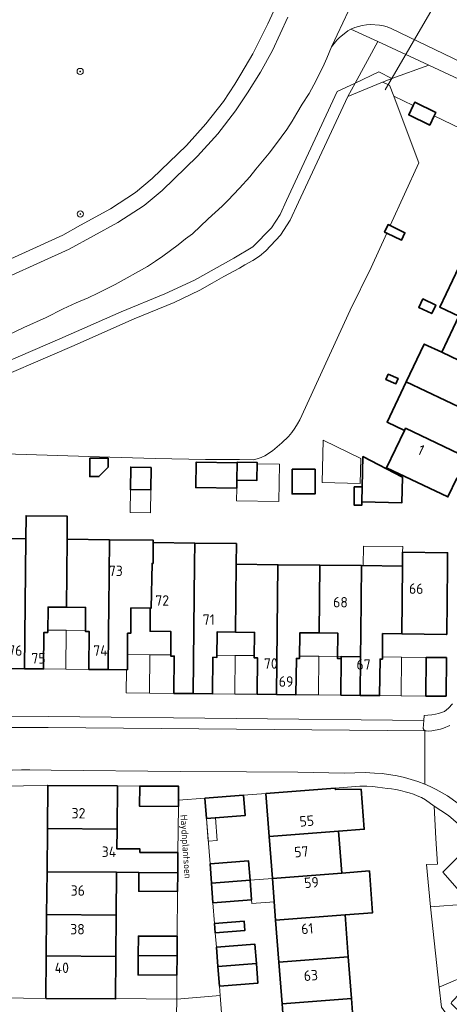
# Model space of a CAD drawing. Header units: metres. Extents: x 149984 to 156489, y 469398 to 478068.
# Tile 433 of 656: x 153522 to 153577, y 473016 to 473144. Entities that reach past the tile are written whole.
import ezdxf
from ezdxf.enums import TextEntityAlignment as Align

# ---------------------------------------------------------------- set-up
doc = ezdxf.new("R2010")
doc.units = ezdxf.units.M
doc.header["$LTSCALE"] = 0.75
for name, color, linetype, lineweight in [('B-WE-GR-BEPLANTING_CULTUUR_HEESTERS-GV', 252, 'Continuous', 18), ('B-WE-GR-BOOM-S', 252, 'Continuous', 25), ('B-WE-KW-KUNSTWERK_DUIKER-G', 6, 'Continuous', 18), ('B-WE-OG-BEBOUWING-GV', 6, 'Continuous', 35), ('B-WE-OG-BEBOUWING-T18', 1, 'Continuous', 18), ('B-WE-OG-BEBOUWING_LUIFEL-GV', 6, 'Continuous', 18), ('B-WE-OG-BEBOUWING_OVERBOUWING-GV', 6, 'Continuous', 18), ('B-WE-OG-TERREIN_BEGROEID-GV', 252, 'Continuous', 18), ('B-WE-OG-TERREIN_ERF-GV', 252, 'Continuous', 18), ('B-WE-OG-TERREIN_OEVER-GV', 252, 'Continuous', 18), ('B-WE-OG-TOPOGRAFIE-T18', 7, 'Continuous', 18), ('B-WE-OG-WATER_MEER-GV', 252, 'Continuous', 18), ('B-WE-VH-GESLOTENVERHARDING_ASFALT-GV', 252, 'Continuous', 18), ('B-WE-VH-OPENVERHARDING_BETONSTRAATSTEEN-GV', 252, 'Continuous', 18), ('B-WE-VH-OPENVERHARDING_TEGEL-GV', 252, 'Continuous', 18)]:
    doc.layers.add(name, color=color, linetype=linetype, lineweight=lineweight)
doc.styles.add('NLCS-ISO', font='NLCS-ISO.ttf')
doc.styles.add('NLCS-ISO-M500-T18', font='NLCS-ISO.ttf', dxfattribs={"height": 0.9})
doc.styles.add('NLCS-ISO-M750-T18', font='NLCS-ISO.ttf', dxfattribs={"height": 1.35})

# ---------------------------------------------------------------- blocks, each defined once
blk = doc.blocks.new('SGR-BOOM_GBKN-SO')
at = {"linetype": 'ByBlock', "lineweight": 18}
h = blk.add_hatch(color=0, dxfattribs=at)
h.dxf.hatch_style = 1
edge = h.paths.add_edge_path()
edge.add_arc((0, 0), 0.25, 0, 360)
at = {"color": 0, "linetype": 'ByBlock', "lineweight": 18}
for radius in [2, 0.25]:
    blk.add_circle((0, 0), radius, dxfattribs=at)
at = {"color": 0, "linetype": 'ByBlock', "lineweight": 18, "style": 'NLCS-ISO'}
blk.add_attdef('SOORT', (2.5, 0), '', height=1.5, dxfattribs=at)

msp = doc.modelspace()

# ---------------------------------------------------------------- linework, layer by layer
at = {"layer": 'B-WE-GR-BEPLANTING_CULTUUR_HEESTERS-GV', "flags": 128}
for points in [[(153585.531, 473126.113), (153585.557, 473126.167), (153587.815, 473125.091), (153595.741, 473121.314), (153595.688, 473121.202), (153602.94, 473117.79), (153606.874, 473115.982), (153607.35, 473116.98), (153604.62, 473118.57), (153605.02, 473119.48), (153604.6, 473119.4), (153594.98, 473124.009), (153583.99, 473129.27), (153584, 473129.642), (153585.44, 473132.55), (153574.442, 473137.655), (153569.686, 473135.926), (153568.46, 473135.48), (153569.39, 473135.06), (153569.917, 473133.666), (153572.424, 473132.435), (153572.636, 473132.873), (153575.357, 473131.559), (153575.141, 473131.112)], [(153580.267, 473020.381), (153580.22, 473020.41), (153575.783, 473018.474), (153576.09, 473015.89), (153577.03, 473014.58), (153577.55, 473010.91), (153581.12, 473011.17), (153582.1, 473011.78), (153577.33, 473016.39), (153577.44, 473016.58), (153580.64, 473019.98), (153580.54, 473020.21)]]:
    msp.add_lwpolyline(points, close=True, dxfattribs=at)
for points in [[(153579.23, 473038.76), (153577.01, 473040.69), (153575.99, 473041.35), (153575.142, 473041.874), (153575.36, 473037.71), (153575.58, 473034.39), (153574.14, 473034.35), (153574.682, 473028.897), (153579.3, 473029.23)], [(153579.305, 473029.89), (153576.28, 473033.35), (153579.32, 473036.42)]]:
    msp.add_lwpolyline(points, dxfattribs=at)
at = {"layer": 'B-WE-KW-KUNSTWERK_DUIKER-G', "flags": 128}
msp.add_lwpolyline([(153568.805, 473134.498), (153581.551, 473156.41)], dxfattribs=at)
at = {"layer": 'B-WE-OG-BEBOUWING-GV', "flags": 128}
for points in [[(153572.424, 473132.435), (153571.85, 473131.246), (153574.572, 473129.932), (153575.141, 473131.112), (153575.357, 473131.559), (153572.636, 473132.873)], [(153569.456, 473116.926), (153569.192, 473117.052), (153568.729, 473116.083), (153569.008, 473115.95), (153570.907, 473115.042), (153571.37, 473116.01)], [(153595.861, 473102.992), (153591.347, 473105.142), (153588.642, 473106.432), (153580.72, 473110.209), (153580.796, 473110.369), (153578.313, 473111.553), (153575.861, 473106.391), (153578.337, 473105.211), (153578.446, 473105.439), (153586.367, 473101.663), (153587.38, 473103.786), (153590.34, 473102.376), (153590.551, 473102.819), (153594.812, 473100.789)], [(153573.682, 473107.47), (153573.145, 473106.359), (153574.82, 473105.549), (153575.357, 473106.66)], [(153578.446, 473105.439), (153578.337, 473105.211), (153576.115, 473100.549), (153584.034, 473096.773), (153586.367, 473101.663)], [(153581.705, 473091.891), (153582.738, 473094.057), (153585.757, 473092.619), (153585.942, 473093.007), (153590.15, 473091.003), (153591.259, 473093.331), (153586.745, 473095.482), (153584.034, 473096.773), (153576.115, 473100.549), (153573.859, 473101.625), (153571.532, 473096.744)], [(153569.205, 473097.713), (153568.916, 473097.035), (153570.189, 473096.493), (153570.477, 473097.172)], [(153571.532, 473096.744), (153569.047, 473091.531), (153571.303, 473090.455), (153571.442, 473090.747), (153579.359, 473086.973), (153582.074, 473085.678), (153586.588, 473083.527), (153587.672, 473085.802), (153583.249, 473087.91), (153583.477, 473088.388), (153580.672, 473089.726), (153581.705, 473091.891)], [(153571.303, 473090.455), (153569.001, 473085.626), (153576.917, 473081.854), (153578.087, 473084.306), (153580.803, 473083.01), (153581.003, 473083.43), (153582.074, 473085.678), (153579.359, 473086.973), (153571.442, 473090.747)], [(153530.626, 473086.874), (153530.62, 473084.499), (153531.799, 473084.496), (153533.002, 473085.693), (153533.005, 473086.868)], [(153565.822, 473083.148), (153565.792, 473081.212), (153570.949, 473081.087), (153571.029, 473084.411), (153565.933, 473087.074)], [(153538.572, 473085.682), (153535.925, 473085.723), (153535.879, 473082.805), (153538.525, 473082.763)], [(153549.642, 473084.017), (153549.678, 473086.265), (153544.377, 473086.349), (153544.325, 473083.073), (153549.626, 473082.989)], [(153549.678, 473086.265), (153549.642, 473084.017), (153552.211, 473083.976), (153552.249, 473086.329), (153549.68, 473086.37)], [(153556.782, 473085.447), (153556.778, 473082.255), (153559.752, 473082.252), (153559.756, 473085.443)], [(153565.792, 473081.212), (153565.822, 473083.148), (153564.819, 473083.164), (153564.782, 473080.808), (153565.785, 473080.792)], [(153522.19, 473059.66), (153522.651, 473059.655), (153524.66, 473059.635), (153524.709, 473064.354), (153525.198, 473064.349), (153525.232, 473067.623), (153527.598, 473067.599), (153527.689, 473076.381), (153527.72, 473079.367), (153522.396, 473079.422), (153522.365, 473076.437)], [(153516.949, 473067.704), (153519.292, 473067.681), (153519.258, 473064.361), (153519.708, 473064.356), (153519.66, 473059.686), (153522.19, 473059.66), (153522.365, 473076.437), (153517.04, 473076.492)], [(153533.072, 473067.544), (153533.163, 473076.324), (153527.689, 473076.381), (153527.598, 473067.599), (153530.091, 473067.574), (153530.061, 473064.485), (153530.541, 473064.481), (153530.5, 473059.571), (153533.001, 473059.55), (153533.043, 473064.545)], [(153533.163, 473076.324), (153533.072, 473067.544), (153533.043, 473064.545), (153533.001, 473059.55), (153535.5, 473059.529), (153535.512, 473064.249), (153535.932, 473064.248), (153535.941, 473067.516), (153538.442, 473067.492), (153538.572, 473067.491), (153538.682, 473073.265), (153538.802, 473073.264), (153538.829, 473075.983), (153538.832, 473076.265)], [(153538.682, 473073.265), (153538.572, 473067.491), (153538.442, 473067.492), (153538.412, 473064.492), (153541.122, 473064.463), (153541.089, 473061.294), (153541.539, 473061.289), (153541.489, 473056.459), (153543.99, 473056.434), (153544.164, 473073.208), (153544.192, 473075.879), (153538.829, 473075.983), (153538.802, 473073.264)], [(153544.164, 473073.208), (153543.99, 473056.434), (153546.49, 473056.408), (153546.538, 473061.128), (153547.058, 473061.122), (153547.092, 473064.402), (153549.468, 473064.377), (153549.559, 473073.152), (153549.587, 473075.823), (153544.192, 473075.879)], [(153570.954, 473064.162), (153576.733, 473064.098), (153576.762, 473064.098), (153576.852, 473072.868), (153576.87, 473074.648), (153571.07, 473074.707), (153571.051, 473072.928)], [(153549.468, 473064.377), (153551.926, 473064.352), (153551.896, 473061.052), (153552.327, 473061.058), (153552.279, 473056.348), (153554.779, 473056.323), (153554.954, 473073.096), (153549.559, 473073.152)], [(153560.26, 473064.285), (153560.36, 473073.039), (153554.954, 473073.096), (153554.779, 473056.323), (153557.279, 473056.297), (153557.327, 473060.997), (153557.755, 473060.993), (153557.785, 473064.313)], [(153560.36, 473073.039), (153560.26, 473064.285), (153562.685, 473064.257), (153562.652, 473060.96), (153563.137, 473060.955), (153563.14, 473061.237), (153565.64, 473061.211), (153565.675, 473064.223), (153565.766, 473072.983)], [(153571.051, 473072.928), (153565.766, 473072.983), (153565.675, 473064.223), (153565.64, 473061.211), (153565.589, 473056.212), (153568.098, 473056.186), (153568.144, 473060.894), (153568.444, 473060.891), (153568.475, 473064.19), (153570.954, 473064.162)], [(153565.589, 473056.212), (153565.64, 473061.211), (153563.14, 473061.237), (153563.137, 473060.955), (153563.088, 473056.237)], [(153576.678, 473056.098), (153576.729, 473061.097), (153576.658, 473061.098), (153574.109, 473061.124), (153574.058, 473056.124)], [(153534.148, 473038.919), (153534.196, 473044.511), (153525.197, 473044.576), (153525.149, 473038.996)], [(153542.074, 473041.843), (153542.081, 473042.66), (153542.097, 473044.454), (153537.077, 473044.49), (153537.055, 473041.869)], [(153553.388, 473043.526), (153553.815, 473037.967), (153562.788, 473038.656), (153566.099, 473038.91), (153565.702, 473044.086), (153562.376, 473044.025), (153562.361, 473044.215)], [(153545.52, 473042.923), (153545.721, 473040.301), (153550.705, 473040.683), (153550.514, 473043.305)], [(153525.101, 473033.416), (153534.1, 473033.339), (153536.985, 473033.326), (153542.001, 473033.283), (153542.023, 473035.894), (153537.113, 473035.916), (153537.114, 473036.356), (153534.126, 473036.37), (153534.148, 473038.919), (153525.149, 473038.996)], [(153563.203, 473033.246), (153562.788, 473038.656), (153553.815, 473037.967), (153554.23, 473032.558)], [(153546.362, 473031.924), (153551.346, 473032.305), (153551.154, 473034.812), (153546.17, 473034.43)], [(153534.1, 473033.339), (153525.101, 473033.416), (153525.054, 473027.9), (153534.053, 473027.823)], [(153554.23, 473032.558), (153554.645, 473027.148), (153563.619, 473027.837), (153567.185, 473028.111), (153566.769, 473033.52), (153563.203, 473033.246)], [(153536.985, 473033.326), (153536.965, 473030.886), (153541.98, 473030.864), (153542.001, 473033.283)], [(153551.346, 473032.305), (153546.362, 473031.924), (153546.554, 473029.417), (153551.538, 473029.798)], [(153525.054, 473027.9), (153525.008, 473022.534), (153534.007, 473022.457), (153534.053, 473027.823)], [(153546.851, 473025.529), (153550.681, 473025.822), (153550.59, 473027.011), (153546.76, 473026.718)], [(153555.06, 473021.739), (153564.034, 473022.427), (153563.619, 473027.837), (153554.645, 473027.148)], [(153536.897, 473022.594), (153541.909, 473022.565), (153541.93, 473025.075), (153536.917, 473025.105)], [(153547.187, 473021.154), (153552.171, 473021.535), (153551.978, 473024.047), (153546.994, 473023.665)], [(153524.961, 473017.018), (153533.96, 473016.969), (153533.961, 473017.04), (153534.007, 473022.457), (153525.008, 473022.534)], [(153541.887, 473020.055), (153541.909, 473022.565), (153536.897, 473022.594), (153536.876, 473020.083)], [(153564.034, 473022.427), (153555.06, 473021.739), (153555.475, 473016.329), (153564.449, 473017.018)], [(153547.379, 473018.642), (153552.363, 473019.023), (153552.171, 473021.535), (153547.187, 473021.154)], [(153555.89, 473010.92), (153564.865, 473011.609), (153564.449, 473017.018), (153555.475, 473016.329)]]:
    msp.add_lwpolyline(points, close=True, dxfattribs=at)
at = {"layer": 'B-WE-OG-BEBOUWING_LUIFEL-GV', "flags": 128}
for points in [[(153549.626, 473082.989), (153549.601, 473081.366), (153555.068, 473081.282), (153555.142, 473086.098), (153552.246, 473086.143), (153552.211, 473083.976), (153549.642, 473084.017)], [(153535.879, 473082.805), (153535.832, 473079.838), (153538.479, 473079.796), (153538.525, 473082.763)], [(153571.07, 473074.707), (153571.078, 473075.44), (153566.006, 473075.493), (153565.98, 473072.981), (153571.051, 473072.928)], [(153527.569, 473064.625), (153525.201, 473064.649), (153525.198, 473064.349), (153524.709, 473064.354), (153524.66, 473059.635), (153527.52, 473059.6)], [(153527.569, 473064.625), (153527.52, 473059.6), (153530.5, 473059.571), (153530.541, 473064.481), (153530.061, 473064.485), (153530.062, 473064.6)], [(153538.38, 473061.465), (153535.505, 473061.472), (153535.5, 473059.529), (153535.358, 473059.53), (153535.326, 473056.525), (153538.326, 473056.493)], [(153538.38, 473061.465), (153538.326, 473056.493), (153541.489, 473056.459), (153541.539, 473061.289), (153541.089, 473061.294), (153541.091, 473061.453), (153540.4, 473061.46)], [(153549.441, 473061.366), (153547.061, 473061.391), (153547.058, 473061.122), (153546.538, 473061.128), (153546.49, 473056.408), (153549.395, 473056.374)], [(153549.441, 473061.366), (153549.395, 473056.374), (153552.279, 473056.348), (153552.327, 473061.058), (153551.896, 473061.052), (153551.899, 473061.344)], [(153560.229, 473061.267), (153557.758, 473061.29), (153557.755, 473060.993), (153557.327, 473060.997), (153557.279, 473056.297), (153560.177, 473056.267)], [(153563.14, 473061.237), (153560.229, 473061.267), (153560.177, 473056.267), (153563.088, 473056.237)], [(153570.923, 473061.156), (153568.447, 473061.18), (153568.444, 473060.891), (153568.144, 473060.894), (153568.098, 473056.186), (153570.872, 473056.156)], [(153574.109, 473061.124), (153570.923, 473061.156), (153570.872, 473056.156), (153574.058, 473056.124)], [(153545.946, 473037.366), (153547.091, 473037.453), (153546.866, 473040.389), (153545.721, 473040.301)], [(153551.538, 473029.798), (153551.575, 473029.32), (153554.461, 473029.541), (153554.23, 473032.558), (153551.346, 473032.305)]]:
    msp.add_lwpolyline(points, close=True, dxfattribs=at)
at = {"layer": 'B-WE-OG-BEBOUWING_OVERBOUWING-GV', "flags": 128}
msp.add_lwpolyline([(153560.664, 473083.733), (153565.589, 473083.602), (153565.674, 473086.809), (153560.808, 473089.182)], close=True, dxfattribs=at)
at = {"layer": 'B-WE-OG-TERREIN_BEGROEID-GV', "flags": 128}
for points in [[(153517.445, 473111.302), (153527.154, 473115.71), (153529.445, 473116.969), (153533.309, 473119.093), (153536.55, 473121.207), (153538.712, 473122.996), (153543.11, 473127.287), (153545.638, 473130.067), (153547.902, 473132.977), (153549.372, 473135.209), (153550.173, 473136.496), (153551.696, 473139.11), (153553.636, 473143.002), (153554.428, 473144.696)], [(153514.339, 473096.948), (153526.754, 473102.289), (153534.667, 473105.781), (153540.311, 473108.114), (153544.16, 473109.898), (153549.246, 473112.709), (153551.689, 473114.199), (153554.102, 473116.635), (153555.222, 473118.365), (153556.055, 473120.177), (153562.621, 473134.245), (153564.945, 473135.35), (153567.861, 473140.71), (153564.392, 473142.32), (153563.98, 473142.1), (153562.86, 473141.21), (153562.55, 473140.9), (153561.86, 473140.03), (153561.26, 473138.55), (153560.77, 473137.41), (153559.61, 473135.13), (153558.97, 473134.02), (153558.08, 473132.63), (153557.4, 473131.48), (153556.79, 473130.41), (153556.1, 473129.35), (153554.65, 473127.37), (153553.8, 473126.29), (153552.07, 473124.21), (153551.3, 473123.23), (153550, 473121.77), (153548.49, 473120.17), (153547.75, 473119.44), (153545.94, 473117.81), (153543.9, 473115.87), (153542.99, 473115.2), (153542.06, 473114.43), (153540.08, 473112.97), (153539.13, 473112.32), (153538.08, 473111.64), (153533.92, 473109.32), (153532.88, 473108.82), (153531.67, 473108.2), (153530.4, 473107.6), (153528.85, 473106.94), (153527.19, 473106.17), (153524.98, 473105.05), (153522.11, 473103.74), (153516.2, 473100.94)]]:
    msp.add_lwpolyline(points, dxfattribs=at)
msp.add_lwpolyline([(153569.686, 473135.926), (153574.442, 473137.655), (153567.861, 473140.71), (153564.945, 473135.35), (153567.985, 473136.796)], close=True, dxfattribs=at)
at = {"layer": 'B-WE-OG-TERREIN_ERF-GV', "flags": 128}
for points in [[(153585.531, 473126.113), (153575.141, 473131.112), (153574.572, 473129.932), (153571.85, 473131.246), (153572.424, 473132.435), (153569.917, 473133.666), (153572.438, 473127.002), (153573.18, 473125.04), (153569.456, 473116.926), (153571.37, 473116.01), (153570.907, 473115.042), (153569.008, 473115.95), (153566.98, 473111.53), (153564.28, 473105.99), (153557.77, 473091.84), (153557.481, 473091.326), (153557.15, 473090.74), (153556.75, 473090.19), (153556.3, 473089.65), (153555.46, 473088.85), (153554.24, 473087.81), (153553.26, 473087.17), (153552.78, 473086.96), (153552.27, 473086.79), (153551.74, 473086.67), (153550, 473086.71), (153545.579, 473086.719), (153539.1, 473086.82), (153533.21, 473087.01), (153519.68, 473087.41)], [(153578.087, 473084.306), (153576.917, 473081.854), (153569.001, 473085.626), (153571.303, 473090.455), (153569.047, 473091.531), (153571.532, 473096.744), (153573.859, 473101.625), (153576.115, 473100.549), (153578.337, 473105.211), (153575.861, 473106.391), (153578.313, 473111.553)], [(153517.04, 473076.492), (153522.365, 473076.437), (153522.396, 473079.422), (153527.72, 473079.367), (153527.689, 473076.381), (153533.163, 473076.324), (153538.832, 473076.265), (153538.829, 473075.983), (153544.192, 473075.879), (153549.587, 473075.823), (153549.559, 473073.152), (153554.954, 473073.096), (153560.36, 473073.039), (153565.766, 473072.983), (153571.051, 473072.928), (153571.07, 473074.707), (153576.87, 473074.648), (153576.852, 473072.868), (153576.762, 473064.098), (153576.733, 473064.098), (153570.954, 473064.162), (153568.475, 473064.19), (153568.444, 473060.891), (153568.144, 473060.894), (153568.098, 473056.186), (153565.589, 473056.212), (153563.088, 473056.237), (153563.137, 473060.955), (153562.652, 473060.96), (153562.685, 473064.257), (153560.26, 473064.285), (153557.785, 473064.313), (153557.755, 473060.993), (153557.327, 473060.997), (153557.279, 473056.297), (153554.779, 473056.323), (153552.279, 473056.348), (153552.327, 473061.058), (153551.896, 473061.052), (153551.926, 473064.352), (153549.468, 473064.377), (153547.092, 473064.402), (153547.058, 473061.122), (153546.538, 473061.128), (153546.49, 473056.408), (153543.99, 473056.434), (153541.489, 473056.459), (153541.539, 473061.289), (153541.089, 473061.294), (153541.122, 473064.463), (153538.412, 473064.492), (153538.442, 473067.492), (153535.941, 473067.516), (153535.932, 473064.248), (153535.512, 473064.249), (153535.5, 473059.529), (153533.001, 473059.55), (153530.5, 473059.571), (153530.541, 473064.481), (153530.061, 473064.485), (153530.091, 473067.574), (153527.598, 473067.599), (153525.232, 473067.623), (153525.198, 473064.349), (153524.709, 473064.354), (153524.66, 473059.635), (153522.651, 473059.655), (153522.19, 473059.66), (153519.66, 473059.686)], [(153519.59, 473053.52), (153525.272, 473053.475), (153573.788, 473052.964), (153573.845, 473053.624), (153574.33, 473053.64), (153574.85, 473053.69), (153575.3, 473053.76), (153575.72, 473053.86), (153576.11, 473053.98), (153576.49, 473054.12), (153577.01, 473054.54), (153577.51, 473055.1)], [(153555.89, 473010.92), (153555.475, 473016.329), (153555.06, 473021.739), (153554.645, 473027.148), (153554.23, 473032.558), (153553.815, 473037.967), (153553.388, 473043.526), (153550.514, 473043.305), (153550.705, 473040.683), (153545.721, 473040.301), (153546.17, 473034.43), (153551.154, 473034.812), (153551.346, 473032.305), (153551.538, 473029.798), (153546.554, 473029.417), (153546.76, 473026.718), (153550.59, 473027.011), (153550.681, 473025.822), (153546.851, 473025.529), (153546.994, 473023.665), (153551.978, 473024.047), (153552.171, 473021.535), (153552.363, 473019.023), (153547.379, 473018.642), (153547.472, 473017.428), (153547.819, 473012.892)], [(153576.09, 473015.89), (153575.783, 473018.474), (153574.682, 473028.897), (153574.14, 473034.35), (153575.58, 473034.39), (153575.36, 473037.71), (153575.142, 473041.874), (153574.03, 473042.71), (153573.5, 473043.02), (153572.96, 473043.22), (153572.48, 473043.42), (153571.92, 473043.6), (153571.39, 473043.74), (153570.81, 473043.92), (153570.2, 473044.05), (153569.61, 473044.15), (153569.09, 473044.19), (153568.45, 473044.28), (153567.8, 473044.34), (153567.21, 473044.42), (153566.46, 473044.47), (153565.54, 473044.48), (153562.361, 473044.215), (153562.376, 473044.025), (153565.702, 473044.086), (153566.099, 473038.91), (153562.788, 473038.656), (153563.203, 473033.246), (153566.769, 473033.52), (153567.185, 473028.111), (153563.619, 473027.837), (153564.034, 473022.427), (153564.449, 473017.018), (153564.865, 473011.609)]]:
    msp.add_lwpolyline(points, dxfattribs=at)
for points in [[(153573.682, 473107.47), (153575.357, 473106.66), (153574.82, 473105.549), (153573.145, 473106.359)], [(153569.205, 473097.713), (153570.477, 473097.172), (153570.189, 473096.493), (153568.916, 473097.035)], [(153530.626, 473086.874), (153533.005, 473086.868), (153533.002, 473085.693), (153531.799, 473084.496), (153530.62, 473084.499)], [(153565.822, 473083.148), (153565.933, 473087.074), (153571.029, 473084.411), (153570.949, 473081.087), (153565.792, 473081.212), (153565.785, 473080.792), (153564.782, 473080.808), (153564.819, 473083.164)], [(153538.525, 473082.763), (153535.879, 473082.805), (153535.925, 473085.723), (153538.572, 473085.682)], [(153549.678, 473086.265), (153549.68, 473086.37), (153552.249, 473086.329), (153552.211, 473083.976), (153549.642, 473084.017), (153549.626, 473082.989), (153544.325, 473083.073), (153544.377, 473086.349)], [(153556.782, 473085.447), (153559.756, 473085.443), (153559.752, 473082.252), (153556.778, 473082.255)], [(153576.658, 473061.098), (153576.729, 473061.097), (153576.678, 473056.098), (153574.058, 473056.124), (153574.109, 473061.124)], [(153525.054, 473027.9), (153525.101, 473033.416), (153525.149, 473038.996), (153525.197, 473044.576), (153518.88, 473044.48), (153516.43, 473043.99), (153516.429, 473043.912), (153516.125, 473020.03), (153516.212, 473017.139), (153524.961, 473017.018), (153525.008, 473022.534)], [(153534.148, 473038.919), (153534.126, 473036.37), (153537.114, 473036.356), (153537.113, 473035.916), (153542.023, 473035.894), (153542.074, 473041.843), (153537.055, 473041.869), (153537.077, 473044.49), (153534.196, 473044.511)], [(153541.98, 473030.864), (153536.965, 473030.886), (153536.985, 473033.326), (153534.1, 473033.339), (153534.053, 473027.823), (153534.007, 473022.457), (153533.961, 473017.04), (153541.862, 473016.928), (153541.887, 473020.055), (153536.876, 473020.083), (153536.897, 473022.594), (153536.917, 473025.105), (153541.93, 473025.075)]]:
    msp.add_lwpolyline(points, close=True, dxfattribs=at)
at = {"layer": 'B-WE-OG-TERREIN_OEVER-GV', "flags": 128}
msp.add_lwpolyline([(153564.945, 473135.35), (153563.98, 473133.61), (153568.46, 473135.48), (153569.686, 473135.926), (153567.985, 473136.796)], close=True, dxfattribs=at)
msp.add_lwpolyline([(153516.05, 473096.06), (153528.3, 473101.32), (153536.36, 473104.89), (153541.53, 473106.99), (153544.86, 473108.57), (153546.44, 473109.49), (153547.95, 473110.34), (153550, 473111.41), (153550.67, 473111.84), (153551.71, 473112.42), (153552.58, 473112.99), (153553.38, 473113.65), (153555.29, 473115.71), (153556.54, 473117.64), (153557.61, 473119.97), (153563.98, 473133.61), (153564.945, 473135.35), (153562.621, 473134.245), (153556.055, 473120.177), (153555.222, 473118.365), (153554.102, 473116.635), (153551.689, 473114.199), (153549.246, 473112.709), (153544.16, 473109.898), (153540.311, 473108.114), (153534.667, 473105.781), (153526.754, 473102.289), (153514.339, 473096.948)], dxfattribs=at)
at = {"layer": 'B-WE-OG-WATER_MEER-GV', "flags": 128}
msp.add_lwpolyline([(153519.68, 473087.41), (153533.21, 473087.01), (153539.1, 473086.82), (153545.579, 473086.719), (153550, 473086.71), (153551.74, 473086.67), (153552.27, 473086.79), (153552.78, 473086.96), (153553.26, 473087.17), (153554.24, 473087.81), (153555.46, 473088.85), (153556.3, 473089.65), (153556.75, 473090.19), (153557.15, 473090.74), (153557.481, 473091.326), (153557.77, 473091.84), (153564.28, 473105.99), (153566.98, 473111.53), (153569.008, 473115.95), (153568.729, 473116.083), (153569.192, 473117.052), (153569.456, 473116.926), (153573.18, 473125.04), (153572.438, 473127.002), (153569.917, 473133.666), (153569.39, 473135.06), (153568.46, 473135.48), (153563.98, 473133.61), (153557.61, 473119.97), (153556.54, 473117.64), (153555.29, 473115.71), (153553.38, 473113.65), (153552.58, 473112.99), (153551.71, 473112.42), (153550.67, 473111.84), (153550, 473111.41), (153547.95, 473110.34), (153546.44, 473109.49), (153544.86, 473108.57), (153541.53, 473106.99), (153536.36, 473104.89), (153528.3, 473101.32), (153516.05, 473096.06)], dxfattribs=at)
at = {"layer": 'B-WE-VH-GESLOTENVERHARDING_ASFALT-GV', "flags": 128}
for points in [[(153516.2, 473100.94), (153522.11, 473103.74), (153524.98, 473105.05), (153527.19, 473106.17), (153528.85, 473106.94), (153530.4, 473107.6), (153531.67, 473108.2), (153532.88, 473108.82), (153533.92, 473109.32), (153538.08, 473111.64), (153539.13, 473112.32), (153540.08, 473112.97), (153542.06, 473114.43), (153542.99, 473115.2), (153543.9, 473115.87), (153545.94, 473117.81), (153547.75, 473119.44), (153548.49, 473120.17), (153550, 473121.77), (153551.3, 473123.23), (153552.07, 473124.21), (153553.8, 473126.29), (153554.65, 473127.37), (153556.1, 473129.35), (153556.79, 473130.41), (153557.4, 473131.48), (153558.08, 473132.63), (153558.97, 473134.02), (153559.61, 473135.13), (153560.77, 473137.41), (153561.26, 473138.55), (153561.86, 473140.03), (153564.81, 473146.29)], [(153556.24, 473143.85), (153554.23, 473139.56), (153552.7, 473136.78), (153551.03, 473134.09), (153549.48, 473131.75), (153547.17, 473128.78), (153544.56, 473125.91), (153539.98, 473121.45), (153537.64, 473119.53), (153534.27, 473117.34), (153527.98, 473113.89), (153516.35, 473108.61)]]:
    msp.add_lwpolyline(points, dxfattribs=at)
at = {"layer": 'B-WE-VH-OPENVERHARDING_BETONSTRAATSTEEN-GV', "flags": 128}
for points in [[(153564.81, 473146.29), (153561.86, 473140.03), (153562.55, 473140.9), (153562.86, 473141.21), (153563.98, 473142.1), (153564.392, 473142.32), (153564.88, 473142.54), (153565.83, 473142.8), (153566.39, 473142.89), (153566.93, 473142.94), (153568.07, 473142.85), (153568.59, 473142.74), (153569.07, 473142.6), (153569.6, 473142.4), (153584.36, 473135.28)], [(153520, 473052.05), (153525.258, 473052.075), (153573.943, 473051.642), (153574.12, 473051.64), (153573.85, 473051.72), (153573.7, 473051.93), (153573.788, 473052.964), (153525.272, 473053.475), (153519.59, 473053.52)], [(153520.58, 473046.56), (153521.81, 473046.57), (153522.86, 473046.6), (153525.62, 473046.53), (153542.3, 473046.37), (153550.87, 473046.32), (153557.52, 473046.3), (153563.56, 473046.17), (153566.22, 473046.23), (153567.43, 473046.17), (153568.44, 473046.1), (153570.38, 473045.81), (153571.3, 473045.6), (153573.03, 473045.09), (153573.95, 473044.717), (153573.943, 473051.642), (153525.258, 473052.075), (153520, 473052.05)], [(153577.18, 473052.33), (153576.36, 473051.96), (153575.94, 473051.83), (153574.85, 473051.62), (153574.35, 473051.6), (153574.12, 473051.64), (153573.943, 473051.642), (153573.95, 473044.717), (153574.61, 473044.45), (153575.39, 473044.05), (153576.87, 473043.22), (153578.26, 473042.24)]]:
    msp.add_lwpolyline(points, dxfattribs=at)
for points in [[(153541.909, 473022.565), (153541.887, 473020.055), (153541.862, 473016.928), (153547.472, 473017.428), (153547.379, 473018.642), (153547.187, 473021.154), (153546.994, 473023.665), (153546.851, 473025.529), (153546.76, 473026.718), (153546.554, 473029.417), (153546.362, 473031.924), (153546.17, 473034.43), (153545.721, 473040.301), (153545.52, 473042.923), (153542.081, 473042.66), (153542.074, 473041.843), (153542.023, 473035.894), (153542.001, 473033.283), (153541.98, 473030.864), (153541.93, 473025.075)], [(153582.695, 473032.994), (153579.32, 473036.42), (153576.28, 473033.35), (153579.305, 473029.89)], [(153575.783, 473018.474), (153580.22, 473020.41), (153580.267, 473020.381), (153579.517, 473029.506), (153579.49, 473029.42), (153579.3, 473029.23), (153574.682, 473028.897)]]:
    msp.add_lwpolyline(points, close=True, dxfattribs=at)
at = {"layer": 'B-WE-VH-OPENVERHARDING_TEGEL-GV', "flags": 128}
for points in [[(153554.428, 473144.696), (153553.636, 473143.002), (153551.696, 473139.11), (153550.173, 473136.496), (153549.372, 473135.209), (153547.902, 473132.977), (153545.638, 473130.067), (153543.11, 473127.287), (153538.712, 473122.996), (153536.55, 473121.207), (153533.309, 473119.093), (153529.445, 473116.969), (153527.154, 473115.71), (153517.445, 473111.302)], [(153516.35, 473108.61), (153527.98, 473113.89), (153534.27, 473117.34), (153537.64, 473119.53), (153539.98, 473121.45), (153544.56, 473125.91), (153547.17, 473128.78), (153549.48, 473131.75), (153551.03, 473134.09), (153552.7, 473136.78), (153554.23, 473139.56), (153556.24, 473143.85)], [(153577.51, 473055.1), (153577.01, 473054.54), (153576.49, 473054.12), (153576.11, 473053.98), (153575.72, 473053.86), (153575.3, 473053.76), (153574.85, 473053.69), (153574.33, 473053.64), (153573.845, 473053.624), (153573.788, 473052.964), (153573.7, 473051.93), (153573.85, 473051.72), (153574.12, 473051.64), (153574.35, 473051.6), (153574.85, 473051.62), (153575.94, 473051.83), (153576.36, 473051.96), (153577.18, 473052.33)], [(153578.26, 473042.24), (153576.87, 473043.22), (153575.39, 473044.05), (153574.61, 473044.45), (153573.95, 473044.717), (153573.03, 473045.09), (153571.3, 473045.6), (153570.38, 473045.81), (153568.44, 473046.1), (153567.43, 473046.17), (153566.22, 473046.23), (153563.56, 473046.17), (153557.52, 473046.3), (153550.87, 473046.32), (153542.3, 473046.37), (153525.62, 473046.53), (153522.86, 473046.6), (153521.81, 473046.57), (153520.58, 473046.56)], [(153518.88, 473044.48), (153525.197, 473044.576), (153534.196, 473044.511), (153537.077, 473044.49), (153542.097, 473044.454), (153542.081, 473042.66), (153545.52, 473042.923), (153550.514, 473043.305), (153553.388, 473043.526), (153562.361, 473044.215), (153565.54, 473044.48), (153566.46, 473044.47), (153567.21, 473044.42), (153567.8, 473044.34), (153568.45, 473044.28), (153569.09, 473044.19), (153569.61, 473044.15), (153570.2, 473044.05), (153570.81, 473043.92), (153571.39, 473043.74), (153571.92, 473043.6), (153572.48, 473043.42), (153572.96, 473043.22), (153573.5, 473043.02), (153574.03, 473042.71), (153575.142, 473041.874), (153575.99, 473041.35), (153577.01, 473040.69), (153579.23, 473038.76)]]:
    msp.add_lwpolyline(points, dxfattribs=at)
for points in [[(153567.861, 473140.71), (153574.442, 473137.655), (153585.44, 473132.55), (153585.64, 473133.16), (153585.62, 473133.76), (153585.54, 473134.08), (153585.446, 473134.319), (153585.43, 473134.36), (153585.1, 473134.79), (153584.87, 473134.93), (153584.64, 473135.1), (153584.36, 473135.28), (153569.6, 473142.4), (153569.07, 473142.6), (153568.59, 473142.74), (153568.07, 473142.85), (153566.93, 473142.94), (153566.39, 473142.89), (153565.83, 473142.8), (153564.88, 473142.54), (153564.392, 473142.32)], [(153533.961, 473017.04), (153533.96, 473016.969), (153524.961, 473017.018), (153516.212, 473017.139), (153516.125, 473020.03), (153510.15, 473020.073), (153505.961, 473017.281), (153494.295, 473013.903), (153482.17, 473012.98), (153481.14, 473010.93), (153497.39, 473012.51), (153506.489, 473015.456), (153509.7, 473015.28), (153527.862, 473015.078), (153527.864, 473015.078), (153541.846, 473014.812), (153541.862, 473016.928)], [(153548.013, 473010.352), (153547.819, 473012.892), (153547.472, 473017.428), (153541.862, 473016.928), (153541.846, 473014.812), (153546.071, 473011.104), (153546.292, 473006.859), (153546.65, 473000), (153546.675, 472999.67), (153546.96, 472995.86), (153549.088, 472995.975), (153549.025, 472997.132), (153548.827, 472999.721), (153548.805, 473000), (153548.641, 473002.146), (153548.202, 473007.887)]]:
    msp.add_lwpolyline(points, close=True, dxfattribs=at)

# ---------------------------------------------------------------- block references
at = {"layer": 'B-WE-GR-BOOM-S', "xscale": 0.2, "yscale": 0.2, "zscale": 0.2}
for p in [(153529.385, 473136.852), (153529.404, 473118.43)]:
    msp.add_blockref('SGR-BOOM_GBKN-SO', p, dxfattribs=at)

# ---------------------------------------------------------------- texts
at = {"layer": 'B-WE-OG-BEBOUWING-T18', "style": 'NLCS-ISO-M750-T18'}
for s, rotation, p in [('1', 334.6, (153573.447, 473087.938)), ('73', 359.5, (153533.993, 473072.315)), ('66', 359.5, (153572.822, 473070.002)), ('72', 359.4, (153539.984, 473068.475)), ('68', 359.4, (153563.037, 473068.253)), ('70', 359.5, (153554.023, 473060.331)), ('67', 359.5, (153566.023, 473060.208)), ('32', 359.5, (153529.166, 473040.981)), ('55', 4.4, (153558.675, 473039.975)), ('34', 359.9, (153533.113, 473036)), ('57', 4.3, (153557.978, 473035.998)), ('59', 4.4, (153559.285, 473032.022)), ('36', 359.5, (153529.08, 473030.991)), ('38', 359.5, (153529.038, 473025.991)), ('61', 4.3, (153558.74, 473026.057)), ('40', 359.8, (153527.011, 473021.007)), ('63', 4.3, (153559.204, 473020.016))]:
    msp.add_text(s, height=1.35, rotation=rotation, dxfattribs=at).set_placement(p, align=Align.MIDDLE)
for s, p in [('71', (153546, 473066)), ('76', (153521, 473062)), ('74', (153532, 473062)), ('75', (153524, 473061)), ('69', (153556, 473058))]:
    msp.add_text(s, height=1.35, dxfattribs=at).set_placement(p, align=Align.MIDDLE)
at = {"layer": 'B-WE-OG-TOPOGRAFIE-T18', "style": 'NLCS-ISO-M500-T18'}
msp.add_text('Haydnplantsoen', height=0.9, rotation=273.8, dxfattribs=at).set_placement((153542.923, 473036.653), align=Align.MIDDLE)

doc.saveas('drawing.dxf')
